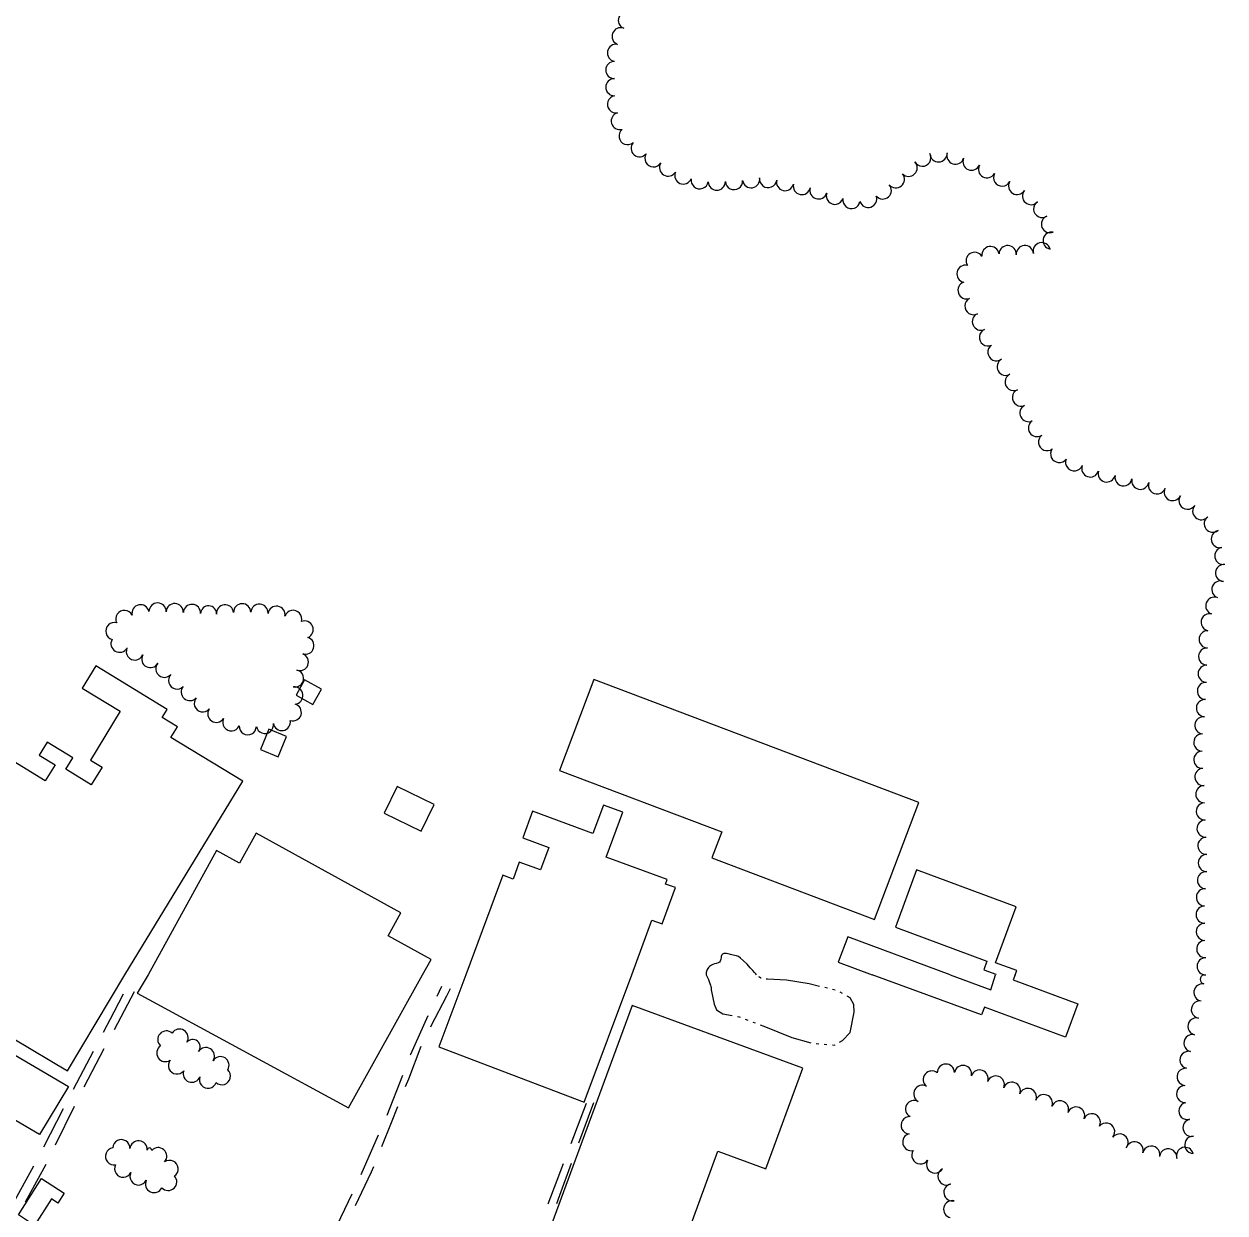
# Model space of a CAD drawing. Extents: x -25029 to 2274964, y -81170 to 687028.
# Drawn here: x -11897 to -10502, y -65025 to -63645 of the extents above; entities that cross this region are included whole.
import ezdxf

# ---------------------------------------------------------------- set-up
doc = ezdxf.new("R2010")
doc.units = 0
for name, color, linetype in [('BLDG', 7, 'Continuous'), ('DRIVWY', 7, 'Continuous'), ('TREES', 7, 'Continuous'), ('WATER', 7, 'Continuous')]:
    doc.layers.add(name, color=color, linetype=linetype)

msp = doc.modelspace()

# ---------------------------------------------------------------- linework, layer by layer
at = {"layer": 'BLDG'}
for points in [[(-11779.4, -64748.4), (-11642.4, -64523.7), (-11725.9, -64472.8), (-11718.3, -64460.4), (-11735.9, -64449.7), (-11730.1, -64440.2), (-11813.1, -64389.7), (-11828.9, -64415.6), (-11784.8, -64442.4), (-11819.3, -64499.1), (-11805.9, -64507.2), (-11818.4, -64527.7), (-11847.9, -64509.7), (-11839.8, -64496.4), (-11869.7, -64478.2), (-11879, -64493.4), (-11860.5, -64504.6), (-11871.8, -64523.1), (-11949.7, -64475.6), (-12093.5, -64711.7), (-12033.3, -64748.4)], [(-11190.7, -64748.4), (-11167.3, -64684.9), (-11155.5, -64689.3), (-11140, -64647.1), (-11151.3, -64642.9), (-11149.4, -64637.8), (-11220.3, -64611.7), (-11201.1, -64559.6), (-11223.5, -64551.3), (-11235.7, -64584.3), (-11305.9, -64558.4), (-11317.2, -64589.2), (-11286.9, -64600.4), (-11296.6, -64626.6), (-11321.3, -64617.5), (-11328.5, -64637.2), (-11340.6, -64632.7), (-11383.2, -64748.4)], [(-11433.7, -64748.4), (-11423.8, -64730.5), (-11473.6, -64703.2), (-11458.8, -64676.2), (-11627, -64583.9), (-11646.1, -64618.7), (-11673.1, -64603.9), (-11752.4, -64748.4)], [(-10745.4, -64748.4), (-10743.6, -64743.4), (-10768.3, -64734.2), (-10744.3, -64669.5), (-10859.8, -64626.6), (-10884.4, -64692.9)], [(-10884.4, -64692.9), (-10778.2, -64732.4), (-10781.9, -64742.4), (-10767.8, -64747.7), (-10768, -64748.4)], [(-10820.8, -64748.4), (-10939.8, -64704.2), (-10950.8, -64733.7), (-10911.4, -64748.4)], [(-12066.1, -64748.4), (-11844.7, -64878.1), (-11878.6, -64933.6), (-12137.2, -64782.4), (-12115.2, -64748.4)], [(-12033.3, -64748.4), (-11846, -64859.7), (-11779.4, -64748.4)], [(-11752.4, -64748.4), (-11765.2, -64769.6), (-11519.6, -64902.8), (-11433.7, -64748.4)], [(-11383.2, -64748.4), (-11414.8, -64832), (-11246, -64896), (-11190.7, -64748.4)], [(-10745.4, -64748.4), (-10747.5, -64754), (-10672.5, -64781.8), (-10686.9, -64820.7), (-10781, -64785.7), (-10784.4, -64794.8), (-10911.4, -64748.4)], [(-10820.8, -64748.4), (-10773.6, -64765.9), (-10768, -64748.4)]]:
    msp.add_lwpolyline(points, dxfattribs=at)
for points in [[(-11580.6, -64423.7), (-11561, -64434.6), (-11551.1, -64416.9), (-11570.7, -64406)], [(-11274.6, -64511.2), (-11086.1, -64582.4), (-11097.5, -64612.7), (-10908.7, -64684), (-10857.3, -64548.1), (-11234.7, -64405.6)], [(-11612.2, -64463.1), (-11621.9, -64486.6), (-11601.4, -64495.1), (-11591.6, -64471.7)], [(-11478.2, -64560.6), (-11435.1, -64581.6), (-11420, -64550.7), (-11463.1, -64529.6)], [(-11140.7, -65089.6), (-11090.5, -64953.1), (-11035, -64973.5), (-10992, -64856.7), (-11190.2, -64783.8), (-11283.4, -65037.1)], [(-11850, -65001.6), (-11857.3, -65013.2), (-11864.7, -65008.5), (-11884.2, -65039.1), (-11903.1, -65027), (-11876.4, -64984.9)]]:
    msp.add_lwpolyline(points, close=True, dxfattribs=at)
at = {"layer": 'DRIVWY'}
for p, q in [((-11416.8, -64773), (-11411.4, -64761.5)), ((-11768.6, -64768.1), (-11792, -64812.3)), ((-11839.2, -64881.1), (-11815.9, -64836.9)), ((-11803.7, -64834.4), (-11827.1, -64878.6)), ((-11474.8, -64911.2), (-11456.7, -64864.6)), ((-11873.4, -64947.9), (-11850.7, -64903.3)), ((-11838.2, -64901), (-11860.3, -64945.9)), ((-11261.1, -64944), (-11243.3, -64897.2)), ((-11235.1, -64897), (-11252.4, -64943.9)), ((-11505, -64979.9), (-11484.8, -64934.2)), ((-11909.3, -65013.8), (-11885.3, -64969.9)), ((-11287.9, -65014), (-11270.1, -64967.3)), ((-11537.1, -65047.6), (-11515.4, -65002.6))]:
    msp.add_line(p, q, dxfattribs=at)
for points in [[(-11804.2, -64814.8), (-11791.7, -64791.1), (-11781.1, -64770.4)], [(-11401.7, -64764.7), (-11405.7, -64773.1), (-11423.9, -64807.9), (-11424.6, -64809.1)], [(-11447.6, -64841.3), (-11447.3, -64840.5), (-11427.2, -64795.7)], [(-11435.6, -64831.6), (-11450.1, -64869.3), (-11453.7, -64878.2)], [(-11462.9, -64901.4), (-11470.3, -64920), (-11481.5, -64947.8)], [(-11871.3, -64968.3), (-11873.5, -64972.6), (-11895.4, -65012.1)], [(-11490.8, -64971), (-11493.4, -64977.4), (-11511.9, -65016.4)], [(-11261, -64967.4), (-11274.7, -65004.5), (-11278.2, -65014.3)]]:
    msp.add_lwpolyline(points, dxfattribs=at)
at = {"layer": 'TREES'}
for centre, radius, start, end in [((-11196.3, -63640.3), 10, 67.9951, 247.9951), ((-11203.6, -63659), 10, 69.1711, 249.1711), ((-11209, -63678.1), 10, 79.2858, 259.2858), ((-11210.8, -63698), 10, 89.9803, 269.9803), ((-11210.8, -63718), 10, 90.265, 270.265), ((-11209, -63737.8), 10, 100.3364, 280.3364), ((-11204.5, -63757.3), 10, 105.3897, 285.3897), ((-11195.5, -63774.7), 10, 129.3263, 309.3263), ((-11181.5, -63788.8), 10, 139.9267, 319.9267), ((-11165.4, -63800.6), 10, 147.5652, 327.5652), ((-10853.1, -63799.8), 10, 207.9945, 27.9945), ((-10834.3, -63794.8), 10, 182.1672, 2.1672), ((-10814.7, -63797.4), 10, 162.3771, 342.3771), ((-10796, -63804.4), 10, 156.5334, 336.5334), ((-11148.5, -63811.3), 10, 148.0746, 328.0746), ((-10869.1, -63811.5), 10, 224.2817, 44.2817), ((-10778.1, -63813.3), 10, 150.8363, 330.8363), ((-11130.8, -63820.4), 10, 157.3408, 337.3408), ((-11111.7, -63826), 10, 170.1481, 350.1481), ((-11091.9, -63827.6), 10, 180.5071, 0.5071), ((-11071.9, -63826.9), 10, 183.355, 3.355), ((-11052, -63824.8), 10, 188.8097, 8.8097), ((-11032.2, -63824.6), 10, 172.5416, 352.5416), ((-11012.6, -63828.2), 10, 166.3324, 346.3324), ((-10883.9, -63824.9), 10, 219.5018, 39.5018), ((-10760.5, -63822.8), 10, 152.4739, 332.4739), ((-10743.1, -63832.6), 10, 148.3886, 328.3886), ((-10993.1, -63832.7), 10, 167.8933, 347.8933), ((-10973.8, -63837.8), 10, 162.407, 342.407), ((-10954.8, -63844.1), 10, 161.1127, 341.1127), ((-10899.1, -63837.8), 10, 221.5449, 41.5449), ((-10727, -63844.4), 10, 139.5546, 319.5546), ((-10935.5, -63849), 10, 170.0701, 350.0701), ((-10916.1, -63847.6), 10, 198.315, 18.315), ((-10714, -63859.3), 10, 122.7653, 302.7653), ((-10704.9, -63877), 10, 111.6949, 291.6949), ((-10714.5, -63908.4), 10, 14.5255, 194.5255), ((-10703, -63896.1), 10, 79.5685, 259.5685), ((-10792.4, -63919.6), 10, 31.8355, 211.8355), ((-10774, -63912.8), 10, 8.6141, 188.6141), ((-10754.1, -63911.8), 10, 356.8878, 176.8878), ((-10734.1, -63911.7), 10, 4.0945, 184.0945), ((-10803, -63934.6), 10, 77.6735, 257.6735), ((-10801.8, -63953.8), 10, 109.5056, 289.5056), ((-10793.8, -63972.1), 10, 117.4578, 297.4578), ((-10785.1, -63990.1), 10, 114.2233, 294.2233), ((-10776.9, -64008.3), 10, 114.033, 294.033), ((-10767.1, -64025.6), 10, 125.6026, 305.6026), ((-10756.3, -64042.5), 10, 119.2544, 299.2544), ((-10747.1, -64060.2), 10, 115.6605, 295.6605), ((-10738.6, -64078.3), 10, 114.8249, 294.8249), ((-10729.9, -64096.3), 10, 116.5882, 296.5882), ((-10720, -64113.6), 10, 123.3131, 303.3131), ((-10708.3, -64129.9), 10, 127.7101, 307.7101), ((-10694.2, -64143.7), 10, 143.7959, 323.7959), ((-10676.8, -64153.4), 10, 157.8646, 337.8646), ((-10658.1, -64160.5), 10, 160.4862, 340.4862), ((-10639, -64166.3), 10, 165.3805, 345.3805), ((-10619.5, -64170.8), 10, 168.8804, 348.8804), ((-10600, -64174.8), 10, 168.1331, 348.1331), ((-10580.7, -64180.1), 10, 160.7522, 340.7522), ((-10562.4, -64187.9), 10, 153.1783, 333.1783), ((-10545.1, -64197.9), 10, 146.8346, 326.8346), ((-10529.2, -64210.1), 10, 138.1108, 318.1108), ((-10515.8, -64224.7), 10, 127.126, 307.126), ((-10507.6, -64242.5), 10, 102.161, 282.161), ((-10503.6, -64262), 10, 101.152, 281.152), ((-10502.6, -64281.8), 10, 84.6131, 264.6131), ((-10507, -64301.1), 10, 69.4726, 249.4726), ((-11741.4, -64326.7), 10, 359.557, 179.557), ((-11721.5, -64327.3), 10, 356.9989, 176.9989), ((-11701.5, -64328.3), 10, 356.9989, 176.9989), ((-11643.1, -64327.5), 10, 1.0906, 181.0906), ((-11623.1, -64328), 10, 355.9251, 175.9251), ((-10514, -64319.9), 10, 69.985, 249.985), ((-11779.9, -64335.3), 10, 26.3308, 206.3308), ((-11761.2, -64328.7), 10, 12.3747, 192.3747), ((-11682.2, -64329.3), 9.29, 356.9989, 176.9989), ((-11663, -64328.7), 10, 6.0739, 186.0739), ((-11603.3, -64330.4), 10, 350.3052, 170.3052), ((-11583.9, -64335.2), 10, 342.0552, 162.0552), ((-10519.5, -64339.1), 10, 78.0405, 258.0405), ((-11791.6, -64349.4), 10, 74.326, 254.326), ((-11570.6, -64347.5), 10, 292.3478, 112.3478), ((-11785.6, -64364), 10, 150.217, 330.217), ((-11569.7, -64366.3), 10, 253.1879, 73.1879), ((-10521.8, -64358.9), 10, 88.6407, 268.6407), ((-11767.8, -64373), 10, 156.0426, 336.0426), ((-10522.3, -64378.9), 10, 88.3277, 268.3277), ((-11749.9, -64381.8), 10, 151.7179, 331.7179), ((-11733.5, -64393.1), 10, 138.8044, 318.8044), ((-11576.2, -64385.2), 10, 248.5992, 68.5992), ((-11718.8, -64406.6), 10, 136.303, 316.303), ((-11581.8, -64404.3), 10, 258.8171, 78.8171), ((-10522.9, -64398.8), 10, 88.2872, 268.2872), ((-11704, -64420.1), 10, 138.8605, 318.8605), ((-11582.6, -64424.1), 10, 276.277, 96.277), ((-10523.7, -64418.8), 10, 86.9752, 266.9752), ((-11688.9, -64433.2), 10, 139.0955, 319.0955), ((-10524.9, -64438.8), 10, 86.325, 266.325), ((-11673.1, -64445.3), 10, 146.0882, 326.0882), ((-11584.4, -64443.6), 10, 253.3723, 73.3723), ((-11655.7, -64455.2), 10, 154.7576, 334.7576), ((-11616.8, -64458.2), 10, 189.9928, 9.9928), ((-11597.1, -64454.8), 10, 189.4496, 9.4496), ((-10526.6, -64458.7), 10, 83.943, 263.943), ((-11636.7, -64459.7), 10, 178.6186, 358.6186), ((-10528, -64478.7), 10, 87.9861, 267.9861), ((-10527.9, -64498.6), 10, 92.5336, 272.5336), ((-10526.7, -64518.6), 10, 94.5433, 274.5433), ((-10525.6, -64538.6), 10, 91.4984, 271.4984), ((-10525.1, -64558.6), 10, 91.5855, 271.5855), ((-10524.2, -64578.5), 10, 93.1781, 273.1781), ((-10523.2, -64598.5), 10, 93.0252, 273.0252), ((-10522.7, -64618.5), 10, 89.5896, 269.5896), ((-10523.6, -64638.5), 10, 85.4504, 265.4504), ((-10524.9, -64658.4), 10, 86.8818, 266.8818), ((-10525.3, -64678.4), 10, 90.8529, 270.8529), ((-10525.1, -64698.4), 10, 90.3412, 270.3412), ((-10524.5, -64718.4), 10, 93.066, 273.066), ((-10524, -64738.4), 10, 89.8887, 269.8886), ((-10525.1, -64753.6), 5.4, 102.2587, 257.7413), ((-10527.8, -64768.8), 10, 81.5044, 261.5044), ((-10530.8, -64788.6), 10, 80.9664, 260.9664), ((-10534.7, -64808.2), 10, 76.4834, 256.4834), ((-11731.2, -64823.4), 10, 47.4432, 227.4432), ((-11715.9, -64821.3), 10, 328.0498, 148.0498), ((-10539.4, -64827.6), 10, 76.4834, 256.4834), ((-11732.4, -64839.1), 10, 123.6507, 303.6507), ((-11700.6, -64832), 8.7, 321.7573, 141.7573), ((-11685.3, -64842.7), 10, 327.9229, 147.9229), ((-11718.9, -64853.5), 10, 142.2721, 322.2721), ((-11668.4, -64853.3), 10, 327.9229, 147.9229), ((-10544, -64847.1), 10, 76.689, 256.689), ((-11701.7, -64863.1), 10, 159.4209, 339.4209), ((-11666.7, -64865.9), 10, 227.2712, 47.2712), ((-10842.1, -64869.9), 10, 50.8733, 230.8733), ((-10825.8, -64861.9), 10, 1.648, 181.648), ((-10805.9, -64863.5), 10, 348.9022, 168.9022), ((-10786.7, -64868.7), 10, 340.6937, 160.6937), ((-10547.3, -64866.8), 10, 84.5552, 264.5552), ((-11682.9, -64870), 10, 160.6024, 340.6024), ((-10767.9, -64875.7), 10, 338.8909, 158.8909), ((-10749.3, -64882.9), 10, 338.8909, 158.8909), ((-10853.2, -64886.4), 10, 61.0898, 241.0898), ((-10730.6, -64890.1), 10, 338.8909, 158.8909), ((-10712, -64897.3), 10, 338.8909, 158.8909), ((-10547.9, -64886.7), 10, 91.6671, 271.6671), ((-10862.7, -64904), 10, 62.0758, 242.0758), ((-10693.3, -64904.5), 10, 338.8909, 158.8909), ((-10674.6, -64911.7), 10, 338.8909, 158.8909), ((-10545.2, -64906.4), 10, 104.3704, 284.3704), ((-10867.9, -64922.8), 10, 87.1231, 267.1231), ((-10656.3, -64919.6), 10, 334.2211, 154.2211), ((-10540.5, -64925.8), 10, 102.581, 282.581), ((-10639.7, -64930.4), 10, 319.8297, 139.8297), ((-11783.5, -64949.6), 10, 357.3974, 177.3974), ((-11763.5, -64950.9), 10, 355.1436, 175.1436), ((-10866, -64942.5), 10, 103.7174, 283.7174), ((-10624.1, -64943), 10, 321.8838, 141.8838), ((-10606.7, -64952.1), 10, 343.2737, 163.2737), ((-10538.4, -64945.6), 10, 89.3953, 269.3953), ((-11791.9, -64959), 10, 99.3161, 279.3161), ((-11750.9, -64951.9), 2.68, 355.1436, 175.1436), ((-11740.7, -64958.8), 10, 318.4111, 138.4111), ((-10855.4, -64957.8), 10, 146.2309, 326.2309), ((-10587.3, -64957), 10, 348.2563, 168.2563), ((-10567.6, -64960.2), 10, 353.2129, 173.2129), ((-10548.1, -64958.5), 10, 16.8724, 196.8724), ((-11781.3, -64973.3), 10, 153.238, 333.238), ((-11727.5, -64973.6), 10, 304.9696, 124.9696), ((-10838.4, -64968.4), 10, 149.562, 329.562), ((-10825, -64982.3), 10, 118.6255, 298.6255), ((-11763.5, -64982.3), 10, 153.238, 333.238), ((-11745.5, -64991.1), 10, 154.596, 334.596), ((-11729.1, -64988.6), 10, 222.8713, 42.8713), ((-10818.2, -65000.9), 10, 101.8594, 281.8594), ((-10818.4, -65020.4), 10, 76.9457, 256.9457)]:
    msp.add_arc(centre, radius, start, end, dxfattribs=at)
at = {"layer": 'WATER'}
for p, q in [((-10963.5, -64763.8), (-10966.5, -64763.1)), ((-10954.4, -64766), (-10957.4, -64765.3)), ((-10946, -64770.1), (-10948.7, -64768.6)), ((-11058.9, -64799.7), (-11056, -64800.8)), ((-11050.2, -64803.1), (-11047.3, -64804.2)), ((-10976.4, -64828), (-10973.3, -64828.3)), ((-10967, -64828.8), (-10963.9, -64829.1))]:
    msp.add_line(p, q, dxfattribs=at)
for points in [[(-11069, -64726.3), (-11070.8, -64725.9), (-11073, -64725.3), (-11075.9, -64724.6), (-11078.6, -64724), (-11080.8, -64723.6), (-11082.4, -64723.4), (-11083.6, -64723.5), (-11084.4, -64723.8), (-11085.1, -64724.2), (-11085.6, -64724.6), (-11086, -64725.2), (-11086.4, -64726), (-11086.7, -64727.1), (-11087, -64728.5), (-11087.3, -64730), (-11087.6, -64731.4), (-11088.1, -64732.6), (-11088.9, -64733.5), (-11090.2, -64734.3), (-11092.1, -64735), (-11094.4, -64735.7), (-11096.5, -64736.3), (-11098.1, -64737.1), (-11099.4, -64737.9), (-11100.4, -64738.8), (-11101.4, -64739.8), (-11102.2, -64741), (-11103, -64742.2), (-11103.6, -64743.3), (-11104, -64744.5), (-11104.2, -64745.5), (-11104.3, -64746.4), (-11104.3, -64747.2), (-11104.2, -64747.8), (-11104.2, -64748.1), (-11104.1, -64748.3), (-11104.1, -64748.4)], [(-11045.7, -64748.4), (-11046.7, -64747.2), (-11048, -64745.7), (-11050.1, -64743.3), (-11053, -64740.1), (-11056.8, -64736.1), (-11060.9, -64732.1), (-11064.3, -64728.9), (-11066.6, -64727.1), (-11067.9, -64726.5), (-11069, -64726.3)], [(-11104.1, -64748.4), (-11103.4, -64749.7), (-11102.6, -64751.4), (-11101.6, -64753.7), (-11100.6, -64756.1), (-11099.8, -64758.2), (-11099.2, -64760.2), (-11098.8, -64761.8), (-11098.6, -64763.2), (-11098.5, -64764.6), (-11098.6, -64765.7), (-11094.9, -64782.5), (-11092.4, -64789.1), (-11084.8, -64793.5), (-11073.9, -64795.5)], [(-11040.5, -64752.2), (-11040.9, -64752.1), (-11042.4, -64751.2), (-11043.2, -64750.7)], [(-10972.6, -64761.7), (-10984.7, -64758.8), (-11010.9, -64754.7), (-11033, -64753.3), (-11034.4, -64753.3)], [(-10949.2, -64826.5), (-10945.8, -64824.5), (-10937, -64815.3), (-10932.3, -64791.6), (-10932.9, -64782.8), (-10937, -64774.9), (-10940.5, -64773)], [(-11067.8, -64796.7), (-11065.8, -64797), (-11064.7, -64797.4)], [(-11041.4, -64806.5), (-11037.4, -64808), (-11004.6, -64821), (-10982.6, -64827.2)], [(-10957.7, -64829.6), (-10955, -64829.8), (-10954.6, -64829.6)]]:
    msp.add_lwpolyline(points, dxfattribs=at)

doc.saveas('drawing.dxf')
